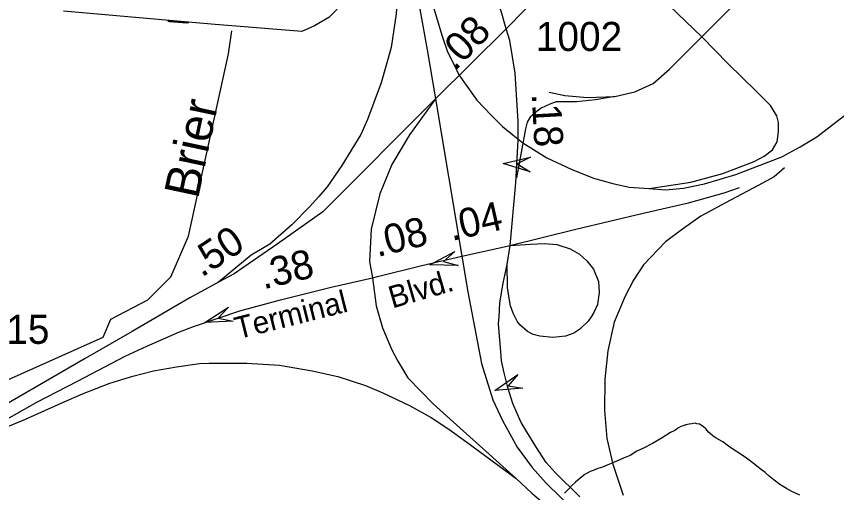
# Model space of a CAD drawing. Extents: x 2001466 to 2224147, y 644118 to 847247.
# Drawn here: x 2055930 to 2059460, y 768713 to 770762 of the extents above; entities that cross this region are included whole.
import ezdxf

# ---------------------------------------------------------------- set-up
doc = ezdxf.new("R2010")
doc.units = 0
for name, color, linetype in [('Exist Hydrographic Creek Single Shore', 7, 'Continuous'), ('Exist Hydrographic Creek Single Shore Label', 7, 'Continuous'), ('Exist Hydrographic Lake Dam', 7, 'Continuous'), ('Exist Hydrographic Lake Shore', 7, 'Continuous'), ('Exist Hydrographic Misc Water Feature', 7, 'Continuous'), ('Exist Road Non-System Type 51', 7, 'Continuous'), ('Exist Road Primary Interstate Ramp 1 Lane Attributed', 7, 'Continuous'), ('Exist Road Primary Interstate Structure Cantilever Sign Attributed CELL', 7, 'Continuous'), ('Exist Road Primary Interstate Structure Ovrhead Sign Attributed CELL', 7, 'Continuous'), ('Exist Road Secondary Mileage Hundredths English Label', 7, 'Continuous'), ('Exist Road Secondary Type 51 Attributed', 7, 'Continuous'), ('Exist Road Secondary Type 51 Divided Attributed', 7, 'Continuous'), ('Exist Road Secondary Type 51 Label', 7, 'Continuous'), ('Exist Road Secondary Type 51 Number Label', 7, 'Continuous')]:
    doc.layers.add(name, color=color, linetype=linetype)

msp = doc.modelspace()

# ---------------------------------------------------------------- linework, layer by layer
at = {"layer": 'Exist Hydrographic Creek Single Shore'}
msp.add_lwpolyline([(2055747.1, 767940.7), (2055734.6, 767978.1), (2055656, 768407.3), (2055623.7, 768754.2), (2055636.1, 768849.4), (2055654.3, 768914), (2055713.1, 769107.7), (2055727.8, 769131.5), (2055758.4, 769147.3), (2055896.1, 769199.7), (2056303.9, 769381.6), (2056336.9, 769459.7), (2056495, 769541.8), (2056595.1, 769641.4), (2056669.9, 769817), (2056843, 770601), (2056857.2, 770699.8)], dxfattribs=at)
at = {"layer": 'Exist Hydrographic Lake Dam'}
for points in [[(2056581.1, 770741.5), (2056671.2, 770734.4), (2056671.2, 770735.3), (2056581.1, 770742.4)], [(2056588.5, 770740.9), (2056663.8, 770735), (2056663.6, 770733.1), (2056588.3, 770739)]]:
    msp.add_lwpolyline(points, close=True, dxfattribs=at)
at = {"layer": 'Exist Hydrographic Lake Shore'}
msp.add_lwpolyline([(2057343.5, 770827.2), (2057274.4, 770758.1), (2057213.4, 770721.6), (2057157.9, 770697.2), (2056767.9, 770728.4), (2056132, 770785.2)], dxfattribs=at)
at = {"layer": 'Exist Hydrographic Misc Water Feature'}
msp.add_lwpolyline([(2059301.8, 768701.8), (2059267.7, 768717.5), (2059244, 768729.6), (2059215.5, 768747.7), (2059191.7, 768765.6), (2059169.5, 768783.5), (2059151.9, 768799.6), (2059131.6, 768815.3), (2059107.8, 768833.5), (2059071.7, 768861.2), (2059057.6, 768871.1), (2059005.5, 768905.4), (2058989.5, 768917.1), (2058969.8, 768931.1), (2058951.5, 768941.2), (2058941.5, 768947.1), (2058927.4, 768956.9), (2058917.7, 768964.9), (2058909.1, 768973.1), (2058897.4, 768987), (2058887.4, 768995.1), (2058877.3, 769003.1), (2058869.3, 769006.7), (2058859.1, 769009.1), (2058849.6, 769010.9), (2058837.3, 769008.7), (2058825.6, 769006.9), (2058811.1, 769004.6), (2058799.4, 769000.7), (2058789.6, 768996.9), (2058779.1, 768990.8), (2058763.3, 768980.6), (2058745.7, 768970.7), (2058709.6, 768948.6), (2058667.3, 768924.6), (2058629.6, 768904.4), (2058599.7, 768890.3), (2058571.6, 768872.6), (2058543.5, 768860.2), (2058519.9, 768850.4), (2058499.8, 768842.1), (2058471.9, 768830.1), (2058451.8, 768822.2), (2058431.7, 768816.3), (2058411.6, 768808), (2058400, 768804.1), (2058385.8, 768796.1), (2058376, 768789.9), (2058364.1, 768779.9), (2058346, 768766), (2058334.1, 768756), (2058317.7, 768739.9), (2058306, 768727.9), (2058288.2, 768709.9)], dxfattribs=at)
at = {"layer": 'Exist Road Non-System Type 51'}
msp.add_line((2058088.1, 770235.8), (2058110.2, 770217.5), dxfattribs=at)
for points in [[(2058038.5, 770709.5), (2058202, 770876), (2058373.9, 771083.7), (2058547.9, 771265), (2058696.1, 771436.8), (2058935.5, 771663), (2059162.4, 771882.8), (2059417.3, 772107.8)], [(2057568.8, 771333.1), (2057662, 771017.5), (2057727.1, 770796.2), (2057761.7, 770677.5), (2057785.6, 770609.7), (2057814.8, 770550.6), (2057834.7, 770511.4)], [(2058880.2, 770674.7), (2059297.3, 771092.8)], [(2058880.1, 770674.8), (2058741.4, 770807.1), (2058561.5, 770985.5), (2058518.2, 771032.1), (2058486.7, 771060.3), (2058470.5, 771072.2), (2058453.1, 771076.6), (2058430.4, 771078.7), (2058373.9, 771083.7)], [(2058505.2, 770417.7), (2058591.8, 770437.2), (2058669.9, 770474.1), (2058741.4, 770534.9), (2058880.2, 770674.7)], [(2058653.6, 770021.3), (2058832.4, 770048.4), (2058970.1, 770086.4), (2059105.5, 770137.4), (2059148.9, 770160.7), (2059184.6, 770187.8), (2059204.1, 770222.5), (2059210.6, 770267), (2059210.6, 770306), (2059203.1, 770334.2), (2059174.9, 770378.1), (2059114.2, 770441), (2058993.9, 770558.2), (2058880.1, 770674.8)], [(2058653.6, 770021.3), (2058723, 770015.9), (2058801, 770023.5), (2058890.9, 770041.9), (2059026.4, 770082.1), (2059223.6, 770157.4), (2059302.8, 770200.8), (2059375.4, 770244.2), (2059519.5, 770356.5), (2059601, 770415.9), (2059735.6, 770547.6)], [(2057834.7, 770511.4), (2057911.3, 770402), (2057974.1, 770336.4), (2058021.8, 770288.7), (2058066.3, 770252.9), (2058088.1, 770235.8)], [(2058223.6, 770436.7), (2058290.6, 770422.1), (2058388.1, 770413.4), (2058505.2, 770417.7), (2058506.3, 770418.4)], [(2058505.2, 770417.7), (2058422.8, 770402.5), (2058340.4, 770393.9), (2058253.7, 770393.9), (2058225.6, 770385.2), (2058188.7, 770367.8), (2058171.4, 770354.8), (2058141, 770328.8), (2058128, 770307.1), (2058121.5, 770278.9), (2058082.5, 770066.9)], [(2058110.2, 770217.5), (2058212.6, 770153.1), (2058317.7, 770105.4), (2058413, 770065.8), (2058497.6, 770043), (2058566.9, 770026.8), (2058653.6, 770021.3)], [(2059235.6, 770110.3), (2059191.1, 770071.2), (2059122.9, 770034.3), (2059003.7, 769971.4), (2058875.8, 769902), (2058796.7, 769846.7), (2058723, 769792.5), (2058628.7, 769693.3), (2058585.3, 769627.1), (2058549.6, 769558.8), (2058503, 769446.5), (2058475.9, 769322.9), (2058461.8, 769200.9), (2058460.7, 769065.3), (2058471.6, 768945.5), (2058496.5, 768834.9), (2058542, 768702)], [(2058053.8, 769776.5), (2058337, 769845.9), (2058626.9, 769914.9), (2058822.2, 769960.2), (2058975.5, 770003.6), (2059042.5, 770025.3)]]:
    msp.add_lwpolyline(points, dxfattribs=at)
at = {"layer": 'Exist Road Primary Interstate Ramp 1 Lane Attributed'}
for points in [[(2057456.5, 772069.3), (2057464.7, 771923.8), (2057473.2, 771853.2), (2057537.3, 771324.5), (2057564.3, 771031.1), (2057571.4, 770885.6), (2057564.3, 770772.9), (2057542.8, 770628.1), (2057499.6, 770476.3), (2057440.8, 770318.2), (2057412.3, 770253.6), (2057330.6, 770120.6), (2057267.9, 770029.4), (2057231.7, 769987.7), (2057191.8, 769942.1), (2057114.6, 769864.6), (2057020, 769782.4), (2056940.2, 769734.5), (2056799.8, 769618.2)], [(2057733.5, 770407.9), (2057621.2, 770252.2), (2057545.1, 770125.4), (2057494.4, 769998.6), (2057456.3, 769846.5), (2057450, 769707.1), (2057462.1, 769636.9)], [(2058054.6, 769776.2), (2058142.5, 769781.3), (2058203.4, 769785.5), (2058255.8, 769779.9), (2058313.8, 769761.5), (2058353.5, 769738.9), (2058384.6, 769710.6), (2058414.3, 769673.8), (2058434.6, 769621.2), (2058437.9, 769574.5), (2058431.5, 769522.4), (2058415.1, 769487.2), (2058406.3, 769473.5)], [(2058406.3, 769473.5), (2058391.3, 769450.4), (2058354.4, 769416.7), (2058328.6, 769399.3), (2058293.7, 769385.3), (2058238.6, 769380.9), (2058183.2, 769385.8), (2058154.1, 769393.4), (2058129.7, 769406.4), (2058096.9, 769434.5), (2058085.8, 769450.9), (2058067.4, 769484.5), (2058056.2, 769517.2), (2058052.2, 769540.9), (2058044.1, 769595.2), (2058042.5, 769695)], [(2057462.1, 769636.9), (2057477.8, 769516.5), (2057505.9, 769422.2), (2057545.1, 769326.8), (2057570.9, 769278.4), (2057615, 769206.3), (2057723.9, 769095.2), (2058080.5, 768774)], [(2055596, 768882.5), (2055778.2, 768949.4), (2055969.4, 769029), (2056136.1, 769104), (2056214.1, 769137.7), (2056331.9, 769183.6), (2056431.3, 769214.2), (2056520, 769237.1), (2056619.4, 769254), (2056717.3, 769267.7), (2056760.2, 769269.3), (2056921.5, 769270), (2057062.2, 769260.9), (2057203, 769236.4), (2057313.1, 769211.9), (2057432.1, 769174.3), (2057510.2, 769140.3), (2057622.3, 769088.2), (2057714.3, 769036.1), (2057790.4, 768986), (2057868.4, 768930), (2058080.5, 768774)], [(2058080.5, 768774), (2058148.5, 768710.6), (2058206.7, 768659.8), (2058267.5, 768604.8), (2058618.6, 768310.7), (2058702.1, 768237.5), (2058900.5, 768069.3), (2059003.4, 767981.3), (2059106.3, 767890.2), (2059352.2, 767678.9), (2059431.2, 767610.3), (2059769.8, 767331.6)]]:
    msp.add_lwpolyline(points, dxfattribs=at)
at = {"layer": 'Exist Road Primary Interstate Structure Cantilever Sign Attributed CELL'}
msp.add_lwpolyline([(2058110.1, 769162.2), (2057988.6, 769151.5), (2058088.5, 769221.5), (2058045.9, 769172.4)], close=True, dxfattribs=at)
at = {"layer": 'Exist Road Primary Interstate Structure Ovrhead Sign Attributed CELL'}
for points in [[(2058140.5, 770093.3), (2058024.2, 770129.7), (2058143.2, 770156.3), (2058085.1, 770127.2)], [(2057831.3, 769689.5), (2057709.4, 769692.4), (2057816.5, 769750.8), (2057768.7, 769706.8)], [(2056862.4, 769450.1), (2056740.6, 769444.2), (2056843.1, 769510.2), (2056798.7, 769462.8)]]:
    msp.add_lwpolyline(points, close=True, dxfattribs=at)
at = {"layer": 'Exist Road Secondary Type 51 Attributed'}
for points in [[(2058038.5, 770709.5), (2057733.5, 770407.9)], [(2057733.5, 770407.9), (2057248.2, 769920.7), (2057051.7, 769781.9), (2056866.8, 769654.7), (2056799.8, 769618.2)], [(2057847.6, 769729.8), (2058054.6, 769776.2)], [(2057462.1, 769636.9), (2057484.2, 769642.7), (2057674.7, 769689.9), (2057847.6, 769729.8)], [(2055596, 768882.5), (2055698.8, 768930.4), (2055857.4, 769010.8), (2056018.4, 769101.7), (2056192.5, 769192.6), (2056398.4, 769300.3), (2056491, 769342.5), (2056631.6, 769405.2), (2056696.5, 769428.8), (2056891.4, 769495), (2057066.4, 769542.4), (2057285.1, 769596.3), (2057462.1, 769636.9)], [(2056799.8, 769618.2), (2056676.1, 769550.7), (2056427.6, 769406.1), (2056225.4, 769290.5), (2055867.1, 769082.3), (2055693.7, 768966.7), (2055596, 768882.5)]]:
    msp.add_lwpolyline(points, dxfattribs=at)
at = {"layer": 'Exist Road Secondary Type 51 Divided Attributed'}
msp.add_line((2058042.5, 769695), (2058054.6, 769776.2), dxfattribs=at)
for points in [[(2057456.5, 772069.3), (2057509.2, 771758.4), (2057551.5, 771474), (2057613.7, 771117.3), (2057644, 770914.1), (2057698.5, 770618.2), (2057733.5, 770407.9)], [(2058038.5, 770709.5), (2058015.6, 770785.3), (2057948.4, 770958.4), (2057728.5, 771372), (2057635.4, 771610.4), (2057573.9, 771908.3), (2057545.2, 772068)], [(2058054.6, 769776.2), (2058080.1, 770046), (2058083.7, 770126.7), (2058088.9, 770227.9), (2058088.9, 770310), (2058077.1, 770518.3), (2058053.7, 770659.1), (2058038.5, 770709.5)], [(2057733.5, 770407.9), (2057847.6, 769729.8)], [(2057847.6, 769729.8), (2057872.2, 769576.7), (2057931.1, 769268.4), (2057979.9, 769112.6), (2058022.7, 769022.6), (2058084.5, 768907.9), (2058150.1, 768821.1), (2058210.6, 768753.8), (2058335.6, 768630.5), (2058749.9, 768249.7), (2058857.1, 768156.9), (2058957, 768066.1), (2059055.5, 767976.8), (2059141.8, 767899.6), (2059241.8, 767811.8), (2059341.7, 767721), (2059469.6, 767605.5), (2059595.8, 767493.8), (2059769.8, 767331.6)], [(2058354.4, 768694.1), (2058248, 768799.4), (2058210.6, 768842.2), (2058165.6, 768910.4), (2058126.8, 768974.2), (2058102.9, 769014.4), (2058084.6, 769053.8), (2058066.2, 769096.3), (2058045.1, 769164.9), (2058028.8, 769228.1), (2058018.3, 769280.4), (2058013, 769337.6), (2058007.1, 769402.7), (2058005.5, 769440.8), (2058007.1, 769467.3), (2058011.1, 769529.3), (2058025, 769614.3), (2058042.5, 769695)]]:
    msp.add_lwpolyline(points, dxfattribs=at)

# ---------------------------------------------------------------- texts
at = {"layer": 'Exist Hydrographic Creek Single Shore Label'}
msp.add_text('Brier', height=150, rotation=78.0209, dxfattribs=at).set_placement((2056711.5, 769973.2))
at = {"layer": 'Exist Road Secondary Mileage Hundredths English Label'}
for s, rotation, p in [('.08', 45.673, (2057817, 770524.5)), ('.18', 273.2226, (2058147.2, 770428.9)), ('.04', 12.7538, (2057803.5, 769795.3)), ('.08', 13.9304, (2057483.3, 769725.9)), ('.50', 33.2435, (2056727.1, 769636.7)), ('.38', 13.8412, (2056993, 769586.9))]:
    msp.add_text(s, height=125, rotation=rotation, dxfattribs=at).set_placement(p)
at = {"layer": 'Exist Road Secondary Type 51 Label'}
for s, rotation, p in [('Blvd.', 16.2919, (2057547.9, 769504.7)), ('Terminal', 14.1118, (2056882.9, 769372.3))]:
    msp.add_text(s, height=95, rotation=rotation, dxfattribs=at).set_placement(p)
at = {"layer": 'Exist Road Secondary Type 51 Number Label'}
for s, p in [('1002', (2058165.4, 770613.6)), ('3015', (2055700.2, 769352.9))]:
    msp.add_text(s, height=125, dxfattribs=at).set_placement(p)

doc.saveas('drawing.dxf')
